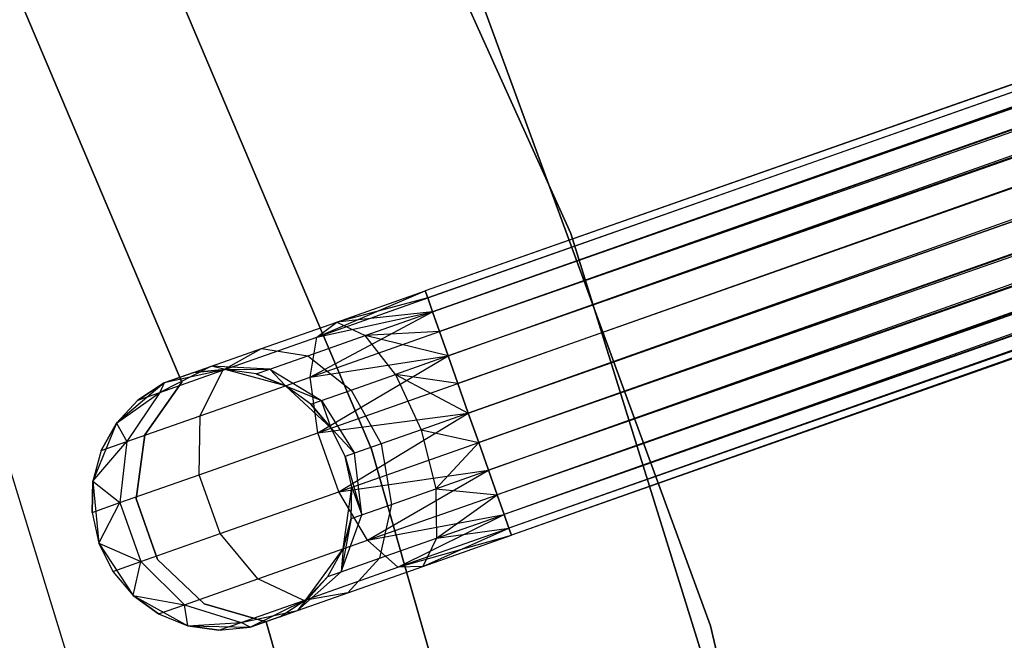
# Model space of a CAD drawing. Extents: x -189 to 189, y -189 to 189.
# Tile 266 of 338: x 37.35 to 44.89, y 12.58 to 17.34. Entities that reach past the tile are written whole.
import ezdxf

# ---------------------------------------------------------------- set-up
doc = ezdxf.new("R2010")
doc.units = 0
doc.header["$LTSCALE"] = 25.4
doc.layers.get('0').update_dxf_attribs({"linetype": 'CONTINUOUS'})

# ---------------------------------------------------------------- blocks, each defined once
blk = doc.blocks.new('NL2500012474_STL')
at = {"color": 0}
for p, q in [((349.887, 56.9407, 177.3795), (231.7648, 15.316, 177.6205)), ((349.887, 56.9407, 177.3795), (231.7648, 15.316, 177.3795)), ((349.887, 56.9407, 177.3795), (231.7648, 15.316, 177.6205)), ((349.887, 56.9407, 177.3795), (231.7648, 15.316, 177.3795)), ((231.784, 15.2616, 177.1454), (349.887, 56.9407, 177.3795)), ((231.784, 15.2616, 177.1454), (349.887, 56.9407, 177.3795)), ((231.8212, 15.1559, 176.9319), (349.887, 56.9407, 177.3795)), ((231.8212, 15.1559, 176.9319), (349.887, 56.9407, 177.3795)), ((349.9062, 56.8863, 177.8546), (231.7648, 15.316, 177.6205)), ((349.9062, 56.8863, 177.8546), (231.7648, 15.316, 177.6205)), ((349.9062, 56.8863, 177.8546), (231.784, 15.2616, 177.8546)), ((349.9062, 56.8863, 177.8546), (231.784, 15.2616, 177.8546)), ((349.9062, 56.8863, 177.8546), (231.8212, 15.1559, 178.0681)), ((349.9062, 56.8863, 177.8546), (231.8212, 15.1559, 178.0681)), ((231.8212, 15.1559, 176.9319), (349.9434, 56.7806, 176.9319)), ((231.8212, 15.1559, 176.9319), (349.9434, 56.7806, 176.9319)), ((231.8743, 15.0052, 176.7515), (349.9434, 56.7806, 176.9319)), ((231.8743, 15.0052, 176.7515), (349.9434, 56.7806, 176.9319)), ((231.9403, 14.818, 176.6146), (349.9434, 56.7806, 176.9319)), ((231.9403, 14.818, 176.6146), (349.9434, 56.7806, 176.9319)), ((349.9966, 56.6298, 178.2485), (231.8212, 15.1559, 178.0681)), ((349.9966, 56.6298, 178.2485), (231.8212, 15.1559, 178.0681)), ((349.9966, 56.6298, 178.2485), (231.8743, 15.0052, 178.2485)), ((349.9966, 56.6298, 178.2485), (231.8743, 15.0052, 178.2485)), ((350.0625, 56.4427, 176.6146), (231.9403, 14.818, 176.6146)), ((350.0625, 56.4427, 176.6146), (231.9403, 14.818, 176.6146)), ((232.0152, 14.6054, 176.5291), (350.0625, 56.4427, 176.6146)), ((232.0152, 14.6054, 176.5291), (350.0625, 56.4427, 176.6146)), ((232.0947, 14.3797, 176.5), (350.0625, 56.4427, 176.6146)), ((232.0947, 14.3797, 176.5), (350.0625, 56.4427, 176.6146)), ((350.1374, 56.2301, 178.4709), (231.8743, 15.0052, 178.2485)), ((350.1374, 56.2301, 178.4709), (231.8743, 15.0052, 178.2485)), ((350.1374, 56.2301, 178.4709), (231.9403, 14.818, 178.3855)), ((350.1374, 56.2301, 178.4709), (231.9403, 14.818, 178.3855)), ((350.1374, 56.2301, 178.4709), (232.0152, 14.6054, 178.4709)), ((350.1374, 56.2301, 178.4709), (232.0152, 14.6054, 178.4709)), ((350.2169, 56.0044, 178.5), (232.0947, 14.3797, 178.5)), ((350.2169, 56.0044, 178.5), (232.0947, 14.3797, 178.5)), ((232.0947, 14.3797, 176.5), (350.2169, 56.0044, 176.5)), ((232.0947, 14.3797, 176.5), (350.2169, 56.0044, 176.5)), ((232.1743, 14.154, 176.5291), (350.2169, 56.0044, 176.5)), ((232.1743, 14.154, 176.5291), (350.2169, 56.0044, 176.5)), ((232.2492, 13.9414, 176.6146), (350.2169, 56.0044, 176.5)), ((232.2492, 13.9414, 176.6146), (350.2169, 56.0044, 176.5)), ((350.2965, 55.7787, 178.4709), (232.1743, 14.154, 178.4709)), ((350.2965, 55.7787, 178.4709), (232.1743, 14.154, 178.4709)), ((350.3714, 55.5661, 176.6146), (232.2492, 13.9414, 176.6146)), ((350.3714, 55.5661, 176.6146), (232.2492, 13.9414, 176.6146)), ((350.3714, 55.5661, 176.6146), (232.3151, 13.7543, 176.7515)), ((350.3714, 55.5661, 176.6146), (232.3151, 13.7543, 176.7515)), ((350.3714, 55.5661, 176.6146), (232.3682, 13.6035, 176.9319)), ((350.3714, 55.5661, 176.6146), (232.3682, 13.6035, 176.9319)), ((350.4373, 55.379, 178.2485), (232.1743, 14.154, 178.4709)), ((350.4373, 55.379, 178.2485), (232.1743, 14.154, 178.4709)), ((350.4373, 55.379, 178.2485), (232.2492, 13.9414, 178.3855)), ((350.4373, 55.379, 178.2485), (232.2492, 13.9414, 178.3855)), ((350.4373, 55.379, 178.2485), (232.3151, 13.7543, 178.2485)), ((350.4373, 55.379, 178.2485), (232.3151, 13.7543, 178.2485)), ((350.4904, 55.2282, 176.9319), (232.3682, 13.6035, 176.9319)), ((350.4904, 55.2282, 176.9319), (232.3682, 13.6035, 176.9319)), ((350.4904, 55.2282, 176.9319), (232.4055, 13.4979, 177.1454)), ((350.4904, 55.2282, 176.9319), (232.4055, 13.4979, 177.1454)), ((350.4904, 55.2282, 176.9319), (232.4247, 13.4435, 177.3795)), ((350.4904, 55.2282, 176.9319), (232.4247, 13.4435, 177.3795)), ((350.5277, 55.1225, 177.8546), (232.3151, 13.7543, 178.2485)), ((350.5277, 55.1225, 177.8546), (232.3151, 13.7543, 178.2485)), ((350.5277, 55.1225, 177.8546), (232.3682, 13.6035, 178.0681)), ((350.5277, 55.1225, 177.8546), (232.3682, 13.6035, 178.0681)), ((350.5277, 55.1225, 177.8546), (232.4055, 13.4979, 177.8546)), ((350.5277, 55.1225, 177.8546), (232.4055, 13.4979, 177.8546)), ((350.5469, 55.0681, 177.3795), (232.4055, 13.4979, 177.8546)), ((350.5469, 55.0681, 177.3795), (232.4055, 13.4979, 177.8546)), ((350.5469, 55.0681, 177.3795), (232.4247, 13.4435, 177.3795)), ((350.5469, 55.0681, 177.3795), (232.4247, 13.4435, 177.6205)), ((350.5469, 55.0681, 177.3795), (232.4247, 13.4435, 177.3795)), ((350.5469, 55.0681, 177.3795), (232.4247, 13.4435, 177.6205)), ((232.8786, 15.7561, 186), (230.6756, 20.6508, 186)), ((230.6756, 20.6508, 178.5), (232.8786, 15.7561, 178.5)), ((232.8786, 15.7561, 186), (230.6756, 20.6508, 186)), ((230.6756, 20.6508, 178.5), (232.8786, 15.7561, 178.5)), ((229.3168, 18.9155, 186), (231.354, 14.1023, 186)), ((231.354, 14.1023, 178.5), (229.3168, 18.9155, 178.5)), ((231.354, 14.1023, 178.5), (229.3168, 18.9155, 178.5)), ((229.3168, 18.9155, 186), (231.354, 14.1023, 186)), ((233.9498, 12.7495, 186), (232.1014, 17.7953, 186)), ((232.1014, 17.7953, 187), (233.9498, 12.7495, 187)), ((233.9498, 12.7495, 186), (232.1014, 17.7953, 186)), ((232.1014, 17.7953, 187), (233.9498, 12.7495, 187)), ((228.6775, 17.5066, 185), (229.9, 14.6176, 185)), ((229.9, 14.6176, 183), (228.6775, 17.5066, 183)), ((229.9, 14.6176, 183), (228.6775, 17.5066, 183)), ((228.6775, 17.5066, 185), (229.9, 14.6176, 185)), ((234.4755, 10.6315, 186), (232.8786, 15.7561, 186)), ((232.8786, 15.7561, 178.5), (234.4755, 10.6315, 178.5)), ((232.8786, 15.7561, 186), (232.8786, 15.7561, 178.5)), ((234.4755, 10.6315, 186), (232.8786, 15.7561, 186)), ((232.8786, 15.7561, 178.5), (234.4755, 10.6315, 178.5)), ((232.8786, 15.7561, 186), (232.8786, 15.7561, 178.5)), ((230.9341, 14.9621, 177.3246), (231.7648, 15.316, 177.3795)), ((230.9341, 14.9621, 177.3246), (231.7648, 15.316, 177.3795)), ((231.0864, 15.077, 177.7636), (231.7648, 15.316, 177.3795)), ((231.0864, 15.077, 177.7636), (231.7648, 15.316, 177.6205)), ((231.0864, 15.077, 177.7636), (231.7648, 15.316, 177.3795)), ((231.0864, 15.077, 177.7636), (231.7648, 15.316, 177.6205)), ((231.7648, 15.316, 177.3795), (231.784, 15.2616, 177.1454)), ((231.784, 15.2616, 177.8546), (231.7648, 15.316, 177.6205)), ((231.784, 15.2616, 177.8546), (231.7648, 15.316, 177.6205)), ((231.7648, 15.316, 177.3795), (231.784, 15.2616, 177.1454)), ((230.9341, 14.9621, 177.3246), (231.784, 15.2616, 177.1454)), ((230.9341, 14.9621, 177.3246), (231.784, 15.2616, 177.1454)), ((231.784, 15.2616, 177.8546), (231.0864, 15.077, 177.7636)), ((231.784, 15.2616, 177.8546), (231.0864, 15.077, 177.7636)), ((231.784, 15.2616, 177.1454), (231.8212, 15.1559, 176.9319)), ((231.8212, 15.1559, 178.0681), (231.784, 15.2616, 177.8546)), ((231.8212, 15.1559, 178.0681), (231.784, 15.2616, 177.8546)), ((231.784, 15.2616, 177.1454), (231.8212, 15.1559, 176.9319)), ((230.8823, 14.6556, 176.9607), (231.8212, 15.1559, 176.9319)), ((230.8823, 14.6556, 176.9607), (231.8212, 15.1559, 176.9319)), ((230.9341, 14.9621, 177.3246), (231.8212, 15.1559, 176.9319)), ((230.9341, 14.9621, 177.3246), (231.8212, 15.1559, 176.9319)), ((231.8212, 15.1559, 178.0681), (231.0864, 15.077, 177.7636)), ((231.8212, 15.1559, 178.0681), (231.0864, 15.077, 177.7636)), ((231.3044, 14.9738, 178.1771), (231.8212, 15.1559, 178.0681)), ((231.3044, 14.9738, 178.1771), (231.8212, 15.1559, 178.0681)), ((231.8212, 15.1559, 176.9319), (231.8743, 15.0052, 176.7515)), ((231.8743, 15.0052, 178.2485), (231.8212, 15.1559, 178.0681)), ((231.8743, 15.0052, 178.2485), (231.8212, 15.1559, 178.0681)), ((231.8212, 15.1559, 176.9319), (231.8743, 15.0052, 176.7515)), ((230.5114, 14.8743, 178.171), (231.0864, 15.077, 177.7636)), ((230.5114, 14.8743, 178.171), (231.0864, 15.077, 177.7636)), ((230.9341, 14.9621, 177.3246), (231.0864, 15.077, 177.7636)), ((230.9341, 14.9621, 177.3246), (231.0864, 15.077, 177.7636)), ((231.0864, 15.077, 177.7636), (231.3044, 14.9738, 178.1771)), ((231.0864, 15.077, 177.7636), (231.3044, 14.9738, 178.1771)), ((230.2137, 14.7082, 177.8351), (230.9341, 14.9621, 177.3246)), ((230.2137, 14.7082, 177.8351), (230.9341, 14.9621, 177.3246)), ((230.8662, 14.8194, 178.4875), (231.3044, 14.9738, 178.1771)), ((230.8662, 14.8194, 178.4875), (231.3044, 14.9738, 178.1771)), ((230.8823, 14.6556, 176.9607), (231.8743, 15.0052, 176.7515)), ((230.8823, 14.6556, 176.9607), (231.8743, 15.0052, 176.7515)), ((230.8823, 14.6556, 176.9607), (230.9341, 14.9621, 177.3246)), ((230.8823, 14.6556, 176.9607), (230.9341, 14.9621, 177.3246)), ((231.8743, 15.0052, 178.2485), (231.3044, 14.9738, 178.1771)), ((231.8743, 15.0052, 178.2485), (231.3044, 14.9738, 178.1771)), ((231.538, 14.6763, 178.4703), (231.3044, 14.9738, 178.1771)), ((231.9403, 14.818, 178.3855), (231.3044, 14.9738, 178.1771)), ((231.538, 14.6763, 178.4703), (231.3044, 14.9738, 178.1771)), ((231.9403, 14.818, 178.3855), (231.3044, 14.9738, 178.1771)), ((231.8743, 15.0052, 176.7515), (231.9403, 14.818, 176.6146)), ((231.9403, 14.818, 178.3855), (231.8743, 15.0052, 178.2485)), ((231.9403, 14.818, 178.3855), (231.8743, 15.0052, 178.2485)), ((231.8743, 15.0052, 176.7515), (231.9403, 14.818, 176.6146)), ((230.1271, 14.7389, 178.7808), (230.5114, 14.8743, 178.171)), ((230.1271, 14.7389, 178.7808), (230.5114, 14.8743, 178.171)), ((230.2137, 14.7082, 177.8351), (230.5114, 14.8743, 178.171)), ((230.2137, 14.7082, 177.8351), (230.5114, 14.8743, 178.171)), ((230.5114, 14.8743, 178.171), (230.8662, 14.8194, 178.4875)), ((230.5114, 14.8743, 178.171), (230.8662, 14.8194, 178.4875)), ((230.5735, 14.7163, 178.952), (230.8662, 14.8194, 178.4875)), ((230.5735, 14.7163, 178.952), (230.8662, 14.8194, 178.4875)), ((230.8662, 14.8194, 178.4875), (231.197, 14.5561, 178.7119)), ((230.8662, 14.8194, 178.4875), (231.197, 14.5561, 178.7119)), ((230.8823, 14.6556, 176.9607), (231.9403, 14.818, 176.6146)), ((230.8823, 14.6556, 176.9607), (231.9403, 14.818, 176.6146)), ((230.9429, 14.2276, 176.7552), (231.9403, 14.818, 176.6146)), ((230.9429, 14.2276, 176.7552), (231.9403, 14.818, 176.6146)), ((231.9403, 14.818, 178.3855), (231.538, 14.6763, 178.4703)), ((231.9403, 14.818, 178.3855), (231.538, 14.6763, 178.4703)), ((231.9403, 14.818, 176.6146), (232.0152, 14.6054, 176.5291)), ((232.0152, 14.6054, 178.4709), (231.9403, 14.818, 178.3855)), ((232.0152, 14.6054, 178.4709), (231.9403, 14.818, 178.3855)), ((231.9403, 14.818, 176.6146), (232.0152, 14.6054, 176.5291)), ((230.1271, 14.7389, 178.7808), (229.7323, 14.5386, 178.599)), ((230.1271, 14.7389, 178.7808), (229.7323, 14.5386, 178.599)), ((229.7323, 14.5386, 178.599), (230.2137, 14.7082, 177.8351)), ((229.7323, 14.5386, 178.599), (230.2137, 14.7082, 177.8351)), ((229.7648, 14.6112, 179.5), (230.1271, 14.7389, 178.7808)), ((229.7648, 14.6112, 179.5), (230.1271, 14.7389, 178.7808)), ((230.2321, 14.7147, 185), (229.7648, 14.6112, 185)), ((230.2321, 14.7147, 185), (229.7648, 14.6112, 185)), ((229.9922, 14.6914, 179.5), (230.1271, 14.7389, 178.7808)), ((229.9922, 14.6914, 179.5), (230.1271, 14.7389, 178.7808)), ((230.2321, 14.7147, 179.5), (229.9922, 14.6914, 179.5)), ((229.9922, 14.6914, 179.5), (230.2321, 14.7147, 185)), ((229.9922, 14.6914, 179.5), (230.2321, 14.7147, 185)), ((230.2321, 14.7147, 179.5), (229.9922, 14.6914, 179.5)), ((230.0413, 14.3592, 177.5565), (230.2137, 14.7082, 177.8351)), ((230.0413, 14.3592, 177.5565), (230.2137, 14.7082, 177.8351)), ((230.2321, 14.7147, 179.5), (230.1271, 14.7389, 178.7808)), ((230.2321, 14.7147, 179.5), (230.1271, 14.7389, 178.7808)), ((230.5735, 14.7163, 178.952), (230.1271, 14.7389, 178.7808)), ((230.5735, 14.7163, 178.952), (230.1271, 14.7389, 178.7808)), ((230.2321, 14.7147, 179.5), (230.5735, 14.7163, 178.952)), ((230.2321, 14.7147, 179.5), (230.5735, 14.7163, 178.952)), ((230.694, 14.5892, 185), (230.2321, 14.7147, 185)), ((230.4707, 14.68, 179.5), (230.2321, 14.7147, 185)), ((230.694, 14.5892, 185), (230.2321, 14.7147, 185)), ((230.4707, 14.68, 179.5), (230.2321, 14.7147, 179.5)), ((230.2321, 14.7147, 179.5), (230.2321, 14.7147, 185)), ((230.4707, 14.68, 179.5), (230.2321, 14.7147, 185)), ((230.2321, 14.7147, 179.5), (230.2321, 14.7147, 185)), ((230.4707, 14.68, 179.5), (230.2321, 14.7147, 179.5)), ((230.4707, 14.68, 179.5), (230.5735, 14.7163, 178.952)), ((230.4707, 14.68, 179.5), (230.5735, 14.7163, 178.952)), ((230.5735, 14.7163, 178.952), (230.9691, 14.4758, 179.0735)), ((230.694, 14.5892, 179.5), (230.5735, 14.7163, 178.952)), ((230.694, 14.5892, 179.5), (230.5735, 14.7163, 178.952)), ((230.5735, 14.7163, 178.952), (230.9691, 14.4758, 179.0735)), ((229.9922, 14.6914, 179.5), (229.7648, 14.6112, 185)), ((229.9922, 14.6914, 179.5), (229.7648, 14.6112, 185)), ((230.0413, 14.3592, 177.5565), (230.8823, 14.6556, 176.9607)), ((230.0413, 14.3592, 177.5565), (230.8823, 14.6556, 176.9607)), ((230.694, 14.5892, 179.5), (230.4707, 14.68, 179.5)), ((230.4707, 14.68, 179.5), (230.694, 14.5892, 185)), ((230.4707, 14.68, 179.5), (230.694, 14.5892, 185)), ((230.694, 14.5892, 179.5), (230.4707, 14.68, 179.5)), ((230.9429, 14.2276, 176.7552), (230.8823, 14.6556, 176.9607)), ((230.9429, 14.2276, 176.7552), (230.8823, 14.6556, 176.9607)), ((231.197, 14.5561, 178.7119), (231.538, 14.6763, 178.4703)), ((231.197, 14.5561, 178.7119), (231.538, 14.6763, 178.4703)), ((232.0152, 14.6054, 178.4709), (231.538, 14.6763, 178.4703)), ((231.538, 14.6763, 178.4703), (232.0947, 14.3797, 178.5)), ((232.0152, 14.6054, 178.4709), (231.538, 14.6763, 178.4703)), ((231.538, 14.6763, 178.4703), (232.0947, 14.3797, 178.5)), ((231.538, 14.6763, 178.4703), (231.7338, 14.2525, 178.5761)), ((231.538, 14.6763, 178.4703), (231.7338, 14.2525, 178.5761)), ((229.7648, 14.6112, 185), (229.3991, 14.3024, 185)), ((229.7648, 14.6112, 185), (229.3991, 14.3024, 185)), ((229.7648, 14.6112, 179.5), (229.5632, 14.479, 179.5)), ((229.5632, 14.479, 179.5), (229.7648, 14.6112, 185)), ((229.5632, 14.479, 179.5), (229.7648, 14.6112, 185)), ((229.7648, 14.6112, 179.5), (229.5632, 14.479, 179.5)), ((229.9, 14.6176, 185), (229.6165, 14.213, 185)), ((229.6165, 14.213, 183), (229.9, 14.6176, 183)), ((229.6165, 14.213, 183), (229.9, 14.6176, 183)), ((229.9, 14.6176, 185), (229.6165, 14.213, 185)), ((229.7648, 14.6112, 179.5), (229.7323, 14.5386, 178.599)), ((229.7648, 14.6112, 179.5), (229.7323, 14.5386, 178.599)), ((229.7648, 14.6112, 179.5), (229.7648, 14.6112, 185)), ((229.7648, 14.6112, 179.5), (229.7648, 14.6112, 185)), ((229.9, 14.6176, 185), (229.9, 14.6176, 183)), ((229.9, 14.6176, 185), (229.9, 14.6176, 183)), ((231.0446, 14.2634, 185), (230.694, 14.5892, 185)), ((230.8891, 14.4476, 179.5), (230.694, 14.5892, 185)), ((231.0446, 14.2634, 185), (230.694, 14.5892, 185)), ((230.8891, 14.4476, 179.5), (230.694, 14.5892, 179.5)), ((230.694, 14.5892, 179.5), (230.694, 14.5892, 185)), ((230.8891, 14.4476, 179.5), (230.694, 14.5892, 185)), ((230.694, 14.5892, 179.5), (230.694, 14.5892, 185)), ((230.694, 14.5892, 179.5), (230.9691, 14.4758, 179.0735)), ((230.694, 14.5892, 179.5), (230.9691, 14.4758, 179.0735)), ((230.8891, 14.4476, 179.5), (230.694, 14.5892, 179.5)), ((230.9429, 14.2276, 176.7552), (232.0152, 14.6054, 176.5291)), ((230.9429, 14.2276, 176.7552), (232.0152, 14.6054, 176.5291)), ((230.9691, 14.4758, 179.0735), (231.197, 14.5561, 178.7119)), ((230.9691, 14.4758, 179.0735), (231.197, 14.5561, 178.7119)), ((231.197, 14.5561, 178.7119), (231.4278, 14.1447, 178.7929)), ((231.197, 14.5561, 178.7119), (231.4278, 14.1447, 178.7929)), ((232.0152, 14.6054, 176.5291), (232.0947, 14.3797, 176.5)), ((232.0947, 14.3797, 178.5), (232.0152, 14.6054, 178.4709)), ((232.0947, 14.3797, 178.5), (232.0152, 14.6054, 178.4709)), ((232.0152, 14.6054, 176.5291), (232.0947, 14.3797, 176.5)), ((229.3991, 14.3024, 179.5), (229.7323, 14.5386, 178.599)), ((229.3991, 14.3024, 179.5), (229.7323, 14.5386, 178.599)), ((229.7323, 14.5386, 178.599), (229.4794, 14.1612, 178.4482)), ((229.7323, 14.5386, 178.599), (229.4794, 14.1612, 178.4482)), ((229.5632, 14.479, 179.5), (229.7323, 14.5386, 178.599)), ((229.5632, 14.479, 179.5), (229.7323, 14.5386, 178.599)), ((229.5632, 14.479, 179.5), (229.3991, 14.3024, 185)), ((229.5632, 14.479, 179.5), (229.3991, 14.3024, 179.5)), ((229.5632, 14.479, 179.5), (229.3991, 14.3024, 185)), ((229.5632, 14.479, 179.5), (229.3991, 14.3024, 179.5)), ((230.8891, 14.4476, 179.5), (230.9691, 14.4758, 179.0735)), ((230.8891, 14.4476, 179.5), (230.9691, 14.4758, 179.0735)), ((231.0446, 14.2634, 179.5), (230.8891, 14.4476, 179.5)), ((230.8891, 14.4476, 179.5), (231.0446, 14.2634, 185)), ((230.8891, 14.4476, 179.5), (231.0446, 14.2634, 185)), ((231.0446, 14.2634, 179.5), (230.8891, 14.4476, 179.5)), ((231.0446, 14.2634, 179.5), (230.9691, 14.4758, 179.0735)), ((230.9691, 14.4758, 179.0735), (231.2234, 14.0727, 179.1173)), ((230.9691, 14.4758, 179.0735), (231.2234, 14.0727, 179.1173)), ((231.0446, 14.2634, 179.5), (230.9691, 14.4758, 179.0735)), ((229.4794, 14.1612, 178.4482), (230.0413, 14.3592, 177.5565)), ((229.4794, 14.1612, 178.4482), (230.0413, 14.3592, 177.5565)), ((230.0338, 13.9072, 177.3992), (230.0413, 14.3592, 177.5565)), ((230.0338, 13.9072, 177.3992), (230.0413, 14.3592, 177.5565)), ((230.9429, 14.2276, 176.7552), (232.0947, 14.3797, 176.5)), ((230.9429, 14.2276, 176.7552), (232.0947, 14.3797, 176.5)), ((231.102, 13.7762, 176.7552), (232.0947, 14.3797, 176.5)), ((231.102, 13.7762, 176.7552), (232.0947, 14.3797, 176.5)), ((232.0947, 14.3797, 178.5), (231.7338, 14.2525, 178.5761)), ((232.0947, 14.3797, 178.5), (231.7338, 14.2525, 178.5761)), ((232.1743, 14.154, 178.4709), (232.0947, 14.3797, 178.5)), ((232.0947, 14.3797, 176.5), (232.1743, 14.154, 176.5291)), ((232.1743, 14.154, 178.4709), (232.0947, 14.3797, 178.5)), ((232.0947, 14.3797, 176.5), (232.1743, 14.154, 176.5291)), ((229.3991, 14.3024, 185), (229.2188, 13.859, 185)), ((229.3991, 14.3024, 185), (229.2188, 13.859, 185)), ((229.3991, 14.3024, 179.5), (229.2821, 14.0917, 179.5)), ((229.2821, 14.0917, 179.5), (229.3991, 14.3024, 185)), ((229.2821, 14.0917, 179.5), (229.3991, 14.3024, 185)), ((229.3991, 14.3024, 179.5), (229.2821, 14.0917, 179.5)), ((229.3991, 14.3024, 179.5), (229.3991, 14.3024, 185)), ((229.3991, 14.3024, 179.5), (229.3991, 14.3024, 185)), ((229.3991, 14.3024, 179.5), (229.4794, 14.1612, 178.4482)), ((229.3991, 14.3024, 179.5), (229.4794, 14.1612, 178.4482)), ((231.1516, 14.0474, 185), (231.0446, 14.2634, 185)), ((231.1516, 14.0474, 179.5), (231.0446, 14.2634, 179.5)), ((231.0446, 14.2634, 179.5), (231.0446, 14.2634, 185)), ((231.1516, 14.0474, 185), (231.0446, 14.2634, 185)), ((231.0446, 14.2634, 179.5), (231.0446, 14.2634, 185)), ((231.0446, 14.2634, 179.5), (231.2234, 14.0727, 179.1173)), ((231.0446, 14.2634, 179.5), (231.2234, 14.0727, 179.1173)), ((231.1516, 14.0474, 179.5), (231.0446, 14.2634, 179.5)), ((229.6165, 14.213, 185), (229.5494, 13.7236, 185)), ((229.5494, 13.7236, 183), (229.6165, 14.213, 183)), ((229.5494, 13.7236, 183), (229.6165, 14.213, 183)), ((229.6165, 14.213, 185), (229.5494, 13.7236, 185)), ((229.6165, 14.213, 185), (229.6165, 14.213, 183)), ((229.6165, 14.213, 185), (229.6165, 14.213, 183)), ((230.0338, 13.9072, 177.3992), (230.9429, 14.2276, 176.7552)), ((230.0338, 13.9072, 177.3992), (230.9429, 14.2276, 176.7552)), ((231.102, 13.7762, 176.7552), (230.9429, 14.2276, 176.7552)), ((231.102, 13.7762, 176.7552), (230.9429, 14.2276, 176.7552)), ((231.7338, 14.2525, 178.5761), (231.4278, 14.1447, 178.7929)), ((231.7338, 14.2525, 178.5761), (231.4278, 14.1447, 178.7929)), ((231.7338, 14.2525, 178.5761), (232.1743, 14.154, 178.4709)), ((231.7338, 14.2525, 178.5761), (232.1743, 14.154, 178.4709)), ((231.7338, 14.2525, 178.5761), (231.8469, 13.7997, 178.4703)), ((231.7338, 14.2525, 178.5761), (231.8469, 13.7997, 178.4703)), ((229.2188, 13.859, 179.5), (229.4794, 14.1612, 178.4482)), ((229.2188, 13.859, 179.5), (229.4794, 14.1612, 178.4482)), ((229.2821, 14.0917, 179.5), (229.4794, 14.1612, 178.4482)), ((229.2821, 14.0917, 179.5), (229.4794, 14.1612, 178.4482)), ((229.4794, 14.1612, 178.4482), (229.4264, 13.6932, 178.3631)), ((229.4794, 14.1612, 178.4482), (229.4264, 13.6932, 178.3631)), ((231.102, 13.7762, 176.7552), (232.1743, 14.154, 176.5291)), ((231.102, 13.7762, 176.7552), (232.1743, 14.154, 176.5291)), ((231.4278, 14.1447, 178.7929), (231.2234, 14.0727, 179.1173)), ((231.4278, 14.1447, 178.7929), (231.2234, 14.0727, 179.1173)), ((231.4278, 14.1447, 178.7929), (231.5059, 13.6795, 178.7119)), ((231.4278, 14.1447, 178.7929), (231.5059, 13.6795, 178.7119)), ((231.8469, 13.7997, 178.4703), (232.1743, 14.154, 178.4709)), ((231.8469, 13.7997, 178.4703), (232.1743, 14.154, 178.4709)), ((232.2492, 13.9414, 178.3855), (232.1743, 14.154, 178.4709)), ((232.1743, 14.154, 176.5291), (232.2492, 13.9414, 176.6146)), ((232.2492, 13.9414, 178.3855), (232.1743, 14.154, 178.4709)), ((232.1743, 14.154, 176.5291), (232.2492, 13.9414, 176.6146)), ((230.0232, 9.2625, 149), (228.5563, 14.0406, 149)), ((230.0232, 9.2625, 149), (228.5563, 14.0406, 149)), ((229.2821, 14.0917, 179.5), (229.2188, 13.859, 185)), ((229.2821, 14.0917, 179.5), (229.2188, 13.859, 179.5)), ((229.2821, 14.0917, 179.5), (229.2188, 13.859, 185)), ((229.2821, 14.0917, 179.5), (229.2188, 13.859, 179.5)), ((231.2234, 14.0727, 179.1173), (231.1516, 14.0474, 179.5)), ((231.2234, 14.0727, 179.1173), (231.1516, 14.0474, 179.5)), ((231.2037, 13.812, 185), (231.1516, 14.0474, 185)), ((231.2037, 13.812, 179.5), (231.1516, 14.0474, 179.5)), ((231.1516, 14.0474, 179.5), (231.1516, 14.0474, 185)), ((231.2037, 13.812, 185), (231.1516, 14.0474, 185)), ((231.1516, 14.0474, 179.5), (231.1516, 14.0474, 185)), ((231.1516, 14.0474, 179.5), (231.278, 13.5992, 179.0735)), ((231.2037, 13.812, 179.5), (231.1516, 14.0474, 179.5)), ((231.1516, 14.0474, 179.5), (231.278, 13.5992, 179.0735)), ((231.278, 13.5992, 179.0735), (231.2234, 14.0727, 179.1173)), ((231.278, 13.5992, 179.0735), (231.2234, 14.0727, 179.1173)), ((231.354, 14.1023, 186), (232.7843, 9.0753, 186)), ((232.7843, 9.0753, 178.5), (231.354, 14.1023, 178.5)), ((231.354, 14.1023, 178.5), (231.354, 14.1023, 186)), ((231.354, 14.1023, 178.5), (231.354, 14.1023, 186)), ((232.7843, 9.0753, 178.5), (231.354, 14.1023, 178.5)), ((231.354, 14.1023, 186), (232.7843, 9.0753, 186)), ((229.4264, 13.6932, 178.3631), (230.0338, 13.9072, 177.3992)), ((229.4264, 13.6932, 178.3631), (230.0338, 13.9072, 177.3992)), ((230.1929, 13.4558, 177.3992), (230.0338, 13.9072, 177.3992)), ((230.1929, 13.4558, 177.3992), (230.0338, 13.9072, 177.3992)), ((231.102, 13.7762, 176.7552), (232.2492, 13.9414, 176.6146)), ((231.102, 13.7762, 176.7552), (232.2492, 13.9414, 176.6146)), ((231.3231, 13.4047, 176.9607), (232.2492, 13.9414, 176.6146)), ((231.3231, 13.4047, 176.9607), (232.2492, 13.9414, 176.6146)), ((231.8469, 13.7997, 178.4703), (232.2492, 13.9414, 178.3855)), ((231.8469, 13.7997, 178.4703), (232.2492, 13.9414, 178.3855)), ((232.3151, 13.7543, 178.2485), (232.2492, 13.9414, 178.3855)), ((232.2492, 13.9414, 176.6146), (232.3151, 13.7543, 176.7515)), ((232.2492, 13.9414, 176.6146), (232.3151, 13.7543, 176.7515)), ((232.3151, 13.7543, 178.2485), (232.2492, 13.9414, 178.3855)), ((229.2188, 13.859, 179.5), (229.2131, 13.618, 179.5)), ((229.2131, 13.618, 179.5), (229.2188, 13.859, 185)), ((229.2131, 13.618, 179.5), (229.2188, 13.859, 185)), ((229.2188, 13.859, 179.5), (229.2131, 13.618, 179.5)), ((229.2188, 13.859, 185), (229.2653, 13.3827, 185)), ((229.2188, 13.859, 179.5), (229.2188, 13.859, 185)), ((229.2188, 13.859, 179.5), (229.2188, 13.859, 185)), ((229.2188, 13.859, 185), (229.2653, 13.3827, 185)), ((229.2188, 13.859, 179.5), (229.4264, 13.6932, 178.3631)), ((229.2188, 13.859, 179.5), (229.4264, 13.6932, 178.3631)), ((231.1348, 13.3384, 185), (231.2037, 13.812, 185)), ((231.1348, 13.3384, 185), (231.2037, 13.812, 185)), ((231.198, 13.571, 179.5), (231.2037, 13.812, 185)), ((231.198, 13.571, 179.5), (231.2037, 13.812, 185)), ((231.198, 13.571, 179.5), (231.2037, 13.812, 179.5)), ((231.198, 13.571, 179.5), (231.2037, 13.812, 179.5)), ((231.2037, 13.812, 179.5), (231.2037, 13.812, 185)), ((231.2037, 13.812, 179.5), (231.2037, 13.812, 185)), ((231.2037, 13.812, 179.5), (231.278, 13.5992, 179.0735)), ((231.2037, 13.812, 179.5), (231.278, 13.5992, 179.0735)), ((230.1929, 13.4558, 177.3992), (231.102, 13.7762, 176.7552)), ((230.1929, 13.4558, 177.3992), (231.102, 13.7762, 176.7552)), ((231.3231, 13.4047, 176.9607), (231.102, 13.7762, 176.7552)), ((231.3231, 13.4047, 176.9607), (231.102, 13.7762, 176.7552)), ((231.3231, 13.4047, 176.9607), (232.3151, 13.7543, 176.7515)), ((231.3231, 13.4047, 176.9607), (232.3151, 13.7543, 176.7515)), ((231.5059, 13.6795, 178.7119), (231.8469, 13.7997, 178.4703)), ((231.5059, 13.6795, 178.7119), (231.8469, 13.7997, 178.4703)), ((231.8469, 13.7997, 178.4703), (232.3151, 13.7543, 178.2485)), ((231.8469, 13.7997, 178.4703), (232.3151, 13.7543, 178.2485)), ((231.8469, 13.7997, 178.4703), (231.8514, 13.4214, 178.1771)), ((231.8469, 13.7997, 178.4703), (231.8514, 13.4214, 178.1771)), ((231.8514, 13.4214, 178.1771), (232.3151, 13.7543, 178.2485)), ((231.8514, 13.4214, 178.1771), (232.3151, 13.7543, 178.2485)), ((232.3682, 13.6035, 178.0681), (232.3151, 13.7543, 178.2485)), ((232.3151, 13.7543, 176.7515), (232.3682, 13.6035, 176.9319)), ((232.3151, 13.7543, 176.7515), (232.3682, 13.6035, 176.9319)), ((232.3682, 13.6035, 178.0681), (232.3151, 13.7543, 178.2485)), ((229.2131, 13.618, 179.5), (229.4264, 13.6932, 178.3631)), ((229.2131, 13.618, 179.5), (229.4264, 13.6932, 178.3631)), ((229.2653, 13.3827, 179.5), (229.4264, 13.6932, 178.3631)), ((229.2653, 13.3827, 179.5), (229.4264, 13.6932, 178.3631)), ((229.4264, 13.6932, 178.3631), (229.5855, 13.2418, 178.3631)), ((229.4264, 13.6932, 178.3631), (229.5855, 13.2418, 178.3631)), ((229.5494, 13.7236, 185), (229.5494, 13.7236, 183)), ((229.5494, 13.7236, 185), (229.5494, 13.7236, 183)), ((229.5494, 13.7236, 185), (229.7135, 13.2577, 185)), ((229.7135, 13.2577, 183), (229.5494, 13.7236, 183)), ((229.7135, 13.2577, 183), (229.5494, 13.7236, 183)), ((229.5494, 13.7236, 185), (229.7135, 13.2577, 185)), ((231.278, 13.5992, 179.0735), (231.5059, 13.6795, 178.7119)), ((231.278, 13.5992, 179.0735), (231.5059, 13.6795, 178.7119)), ((231.5059, 13.6795, 178.7119), (231.4133, 13.267, 178.4875)), ((231.5059, 13.6795, 178.7119), (231.4133, 13.267, 178.4875)), ((229.2131, 13.618, 179.5), (229.2653, 13.3827, 185)), ((229.2131, 13.618, 179.5), (229.2653, 13.3827, 185)), ((229.2131, 13.618, 179.5), (229.2653, 13.3827, 179.5)), ((229.2131, 13.618, 179.5), (229.2653, 13.3827, 179.5)), ((231.1205, 13.1638, 178.952), (231.278, 13.5992, 179.0735)), ((231.1205, 13.1638, 178.952), (231.278, 13.5992, 179.0735)), ((231.198, 13.571, 179.5), (231.278, 13.5992, 179.0735)), ((231.198, 13.571, 179.5), (231.278, 13.5992, 179.0735)), ((231.3231, 13.4047, 176.9607), (232.3682, 13.6035, 176.9319)), ((231.3231, 13.4047, 176.9607), (232.3682, 13.6035, 176.9319)), ((231.5556, 13.1984, 177.3246), (232.3682, 13.6035, 176.9319)), ((231.5556, 13.1984, 177.3246), (232.3682, 13.6035, 176.9319)), ((231.8514, 13.4214, 178.1771), (232.3682, 13.6035, 178.0681)), ((231.8514, 13.4214, 178.1771), (232.3682, 13.6035, 178.0681)), ((232.4055, 13.4979, 177.8546), (232.3682, 13.6035, 178.0681)), ((232.3682, 13.6035, 176.9319), (232.4055, 13.4979, 177.1454)), ((232.3682, 13.6035, 176.9319), (232.4055, 13.4979, 177.1454)), ((232.4055, 13.4979, 177.8546), (232.3682, 13.6035, 178.0681)), ((231.198, 13.571, 179.5), (231.1205, 13.1638, 178.952)), ((231.198, 13.571, 179.5), (231.1205, 13.1638, 178.952)), ((231.1348, 13.3384, 179.5), (231.198, 13.571, 179.5)), ((231.198, 13.571, 179.5), (231.1348, 13.3384, 185)), ((231.198, 13.571, 179.5), (231.1348, 13.3384, 185)), ((231.1348, 13.3384, 179.5), (231.198, 13.571, 179.5)), ((229.5855, 13.2418, 178.3631), (230.1929, 13.4558, 177.3992)), ((229.5855, 13.2418, 178.3631), (230.1929, 13.4558, 177.3992)), ((230.4821, 13.1084, 177.5565), (230.1929, 13.4558, 177.3992)), ((230.4821, 13.1084, 177.5565), (230.1929, 13.4558, 177.3992)), ((231.5556, 13.1984, 177.3246), (232.4055, 13.4979, 177.1454)), ((231.5556, 13.1984, 177.3246), (232.4055, 13.4979, 177.1454)), ((231.5556, 13.1984, 177.3246), (232.4247, 13.4435, 177.3795)), ((231.5556, 13.1984, 177.3246), (232.4247, 13.4435, 177.3795)), ((231.7463, 13.2044, 177.7636), (232.4055, 13.4979, 177.8546)), ((231.7463, 13.2044, 177.7636), (232.4055, 13.4979, 177.8546)), ((231.7463, 13.2044, 177.7636), (232.4247, 13.4435, 177.6205)), ((231.7463, 13.2044, 177.7636), (232.4247, 13.4435, 177.3795)), ((231.7463, 13.2044, 177.7636), (232.4247, 13.4435, 177.6205)), ((231.7463, 13.2044, 177.7636), (232.4247, 13.4435, 177.3795)), ((231.8514, 13.4214, 178.1771), (232.4055, 13.4979, 177.8546)), ((231.8514, 13.4214, 178.1771), (232.4055, 13.4979, 177.8546)), ((232.4247, 13.4435, 177.6205), (232.4055, 13.4979, 177.8546)), ((232.4055, 13.4979, 177.1454), (232.4247, 13.4435, 177.3795)), ((232.4055, 13.4979, 177.1454), (232.4247, 13.4435, 177.3795)), ((232.4247, 13.4435, 177.6205), (232.4055, 13.4979, 177.8546)), ((229.2653, 13.3827, 185), (229.5277, 12.9824, 185)), ((229.2653, 13.3827, 185), (229.5277, 12.9824, 185)), ((229.2653, 13.3827, 185), (229.3722, 13.1666, 179.5)), ((229.2653, 13.3827, 179.5), (229.2653, 13.3827, 185)), ((229.2653, 13.3827, 179.5), (229.2653, 13.3827, 185)), ((229.2653, 13.3827, 179.5), (229.3722, 13.1666, 179.5)), ((229.2653, 13.3827, 185), (229.3722, 13.1666, 179.5)), ((229.2653, 13.3827, 179.5), (229.3722, 13.1666, 179.5)), ((229.2653, 13.3827, 179.5), (229.5855, 13.2418, 178.3631)), ((229.2653, 13.3827, 179.5), (229.5855, 13.2418, 178.3631)), ((230.4821, 13.1084, 177.5565), (231.3231, 13.4047, 176.9607)), ((230.4821, 13.1084, 177.5565), (231.3231, 13.4047, 176.9607)), ((231.5556, 13.1984, 177.3246), (231.3231, 13.4047, 176.9607)), ((231.5556, 13.1984, 177.3246), (231.3231, 13.4047, 176.9607)), ((231.4133, 13.267, 178.4875), (231.8514, 13.4214, 178.1771)), ((231.4133, 13.267, 178.4875), (231.8514, 13.4214, 178.1771)), ((231.8514, 13.4214, 178.1771), (231.7463, 13.2044, 177.7636)), ((231.8514, 13.4214, 178.1771), (231.7463, 13.2044, 177.7636)), ((230.8536, 12.951, 185), (231.1348, 13.3384, 185)), ((230.8536, 12.951, 185), (231.1348, 13.3384, 185)), ((231.0177, 13.1276, 179.5), (231.1348, 13.3384, 185)), ((231.0177, 13.1276, 179.5), (231.1348, 13.3384, 179.5)), ((231.0177, 13.1276, 179.5), (231.1348, 13.3384, 185)), ((231.0177, 13.1276, 179.5), (231.1348, 13.3384, 179.5)), ((231.1348, 13.3384, 179.5), (231.1205, 13.1638, 178.952)), ((231.1348, 13.3384, 179.5), (231.1205, 13.1638, 178.952)), ((231.1348, 13.3384, 179.5), (231.1348, 13.3384, 185)), ((231.1348, 13.3384, 179.5), (231.1348, 13.3384, 185)), ((229.3722, 13.1666, 179.5), (229.5855, 13.2418, 178.3631)), ((229.3722, 13.1666, 179.5), (229.5855, 13.2418, 178.3631)), ((229.5277, 12.9824, 179.5), (229.5855, 13.2418, 178.3631)), ((229.5277, 12.9824, 179.5), (229.5855, 13.2418, 178.3631)), ((229.5855, 13.2418, 178.3631), (229.9202, 12.9104, 178.4482)), ((229.5855, 13.2418, 178.3631), (229.9202, 12.9104, 178.4482)), ((229.7135, 13.2577, 185), (229.7135, 13.2577, 183)), ((229.7135, 13.2577, 185), (229.7135, 13.2577, 183)), ((229.7135, 13.2577, 185), (230.0726, 12.9184, 185)), ((230.0726, 12.9184, 183), (229.7135, 13.2577, 183)), ((230.0726, 12.9184, 183), (229.7135, 13.2577, 183)), ((229.7135, 13.2577, 185), (230.0726, 12.9184, 185)), ((230.8352, 12.9445, 177.8351), (231.5556, 13.1984, 177.3246)), ((230.8352, 12.9445, 177.8351), (231.5556, 13.1984, 177.3246)), ((231.1205, 13.1638, 178.952), (231.4133, 13.267, 178.4875)), ((231.1205, 13.1638, 178.952), (231.4133, 13.267, 178.4875)), ((231.4133, 13.267, 178.4875), (231.1712, 13.0018, 178.171)), ((231.4133, 13.267, 178.4875), (231.1712, 13.0018, 178.171)), ((231.1712, 13.0018, 178.171), (231.7463, 13.2044, 177.7636)), ((231.1712, 13.0018, 178.171), (231.7463, 13.2044, 177.7636)), ((231.7463, 13.2044, 177.7636), (231.5556, 13.1984, 177.3246)), ((231.7463, 13.2044, 177.7636), (231.5556, 13.1984, 177.3246)), ((229.3722, 13.1666, 179.5), (229.5277, 12.9824, 185)), ((229.3722, 13.1666, 179.5), (229.5277, 12.9824, 179.5)), ((229.3722, 13.1666, 179.5), (229.5277, 12.9824, 185)), ((229.3722, 13.1666, 179.5), (229.5277, 12.9824, 179.5)), ((230.787, 12.8664, 178.7808), (231.1205, 13.1638, 178.952)), ((230.787, 12.8664, 178.7808), (231.1205, 13.1638, 178.952)), ((231.0177, 13.1276, 179.5), (230.787, 12.8664, 178.7808)), ((231.0177, 13.1276, 179.5), (230.787, 12.8664, 178.7808)), ((230.8536, 12.951, 179.5), (231.0177, 13.1276, 179.5)), ((231.0177, 13.1276, 179.5), (230.8536, 12.951, 185)), ((231.0177, 13.1276, 179.5), (230.8536, 12.951, 185)), ((230.8536, 12.951, 179.5), (231.0177, 13.1276, 179.5)), ((231.0177, 13.1276, 179.5), (231.1205, 13.1638, 178.952)), ((231.0177, 13.1276, 179.5), (231.1205, 13.1638, 178.952)), ((229.9202, 12.9104, 178.4482), (230.4821, 13.1084, 177.5565)), ((229.9202, 12.9104, 178.4482), (230.4821, 13.1084, 177.5565)), ((230.8352, 12.9445, 177.8351), (230.4821, 13.1084, 177.5565)), ((230.8352, 12.9445, 177.8351), (230.4821, 13.1084, 177.5565)), ((229.5277, 12.9824, 185), (229.9462, 12.75, 185)), ((229.5277, 12.9824, 179.5), (229.5277, 12.9824, 185)), ((229.5277, 12.9824, 179.5), (229.5277, 12.9824, 185)), ((229.5277, 12.9824, 179.5), (229.7228, 12.8408, 179.5)), ((229.7228, 12.8408, 179.5), (229.5277, 12.9824, 185)), ((229.7228, 12.8408, 179.5), (229.5277, 12.9824, 185)), ((229.5277, 12.9824, 185), (229.9462, 12.75, 185)), ((229.5277, 12.9824, 179.5), (229.7228, 12.8408, 179.5)), ((229.5277, 12.9824, 179.5), (229.9202, 12.9104, 178.4482)), ((229.5277, 12.9824, 179.5), (229.9202, 12.9104, 178.4482)), ((230.787, 12.8664, 178.7808), (231.1712, 13.0018, 178.171)), ((230.787, 12.8664, 178.7808), (231.1712, 13.0018, 178.171)), ((231.1712, 13.0018, 178.171), (230.8352, 12.9445, 177.8351)), ((231.1712, 13.0018, 178.171), (230.8352, 12.9445, 177.8351)), ((229.7228, 12.8408, 179.5), (229.9202, 12.9104, 178.4482)), ((229.7228, 12.8408, 179.5), (229.9202, 12.9104, 178.4482)), ((229.9462, 12.75, 179.5), (229.9202, 12.9104, 178.4482)), ((229.9202, 12.9104, 178.4482), (230.3538, 12.7749, 178.599)), ((229.9462, 12.75, 179.5), (229.9202, 12.9104, 178.4482)), ((229.9202, 12.9104, 178.4482), (230.3538, 12.7749, 178.599)), ((230.0726, 12.9184, 185), (230.0726, 12.9184, 183)), ((230.0726, 12.9184, 185), (230.0726, 12.9184, 183)), ((230.0726, 12.9184, 185), (230.547, 12.7808, 185)), ((230.547, 12.7808, 183), (230.0726, 12.9184, 183)), ((230.547, 12.7808, 183), (230.0726, 12.9184, 183)), ((230.0726, 12.9184, 185), (230.547, 12.7808, 185)), ((230.3538, 12.7749, 178.599), (230.8352, 12.9445, 177.8351)), ((230.3538, 12.7749, 178.599), (230.8352, 12.9445, 177.8351)), ((230.4247, 12.7387, 185), (230.8536, 12.951, 185)), ((230.4247, 12.7387, 185), (230.8536, 12.951, 185)), ((230.652, 12.8188, 179.5), (230.8536, 12.951, 185)), ((230.652, 12.8188, 179.5), (230.8536, 12.951, 179.5)), ((230.652, 12.8188, 179.5), (230.8536, 12.951, 185)), ((230.652, 12.8188, 179.5), (230.8536, 12.951, 179.5)), ((230.8536, 12.951, 179.5), (230.787, 12.8664, 178.7808)), ((230.8536, 12.951, 179.5), (230.787, 12.8664, 178.7808)), ((230.8536, 12.951, 179.5), (230.8536, 12.951, 185)), ((230.8536, 12.951, 179.5), (230.8536, 12.951, 185)), ((229.7228, 12.8408, 179.5), (229.9462, 12.75, 185)), ((229.7228, 12.8408, 179.5), (229.9462, 12.75, 179.5)), ((229.7228, 12.8408, 179.5), (229.9462, 12.75, 185)), ((229.7228, 12.8408, 179.5), (229.9462, 12.75, 179.5)), ((230.3538, 12.7749, 178.599), (230.787, 12.8664, 178.7808)), ((230.3538, 12.7749, 178.599), (230.787, 12.8664, 178.7808)), ((230.4247, 12.7387, 179.5), (230.787, 12.8664, 178.7808)), ((230.4247, 12.7387, 179.5), (230.787, 12.8664, 178.7808)), ((230.652, 12.8188, 179.5), (230.787, 12.8664, 178.7808)), ((230.652, 12.8188, 179.5), (230.787, 12.8664, 178.7808)), ((229.9462, 12.75, 179.5), (230.3538, 12.7749, 178.599)), ((229.9462, 12.75, 179.5), (230.3538, 12.7749, 178.599)), ((229.9462, 12.75, 185), (230.4247, 12.7387, 185)), ((229.9462, 12.75, 179.5), (229.9462, 12.75, 185)), ((229.9462, 12.75, 179.5), (229.9462, 12.75, 185)), ((229.9462, 12.75, 179.5), (230.1847, 12.7153, 179.5)), ((230.1847, 12.7153, 179.5), (229.9462, 12.75, 185)), ((230.1847, 12.7153, 179.5), (229.9462, 12.75, 185)), ((229.9462, 12.75, 185), (230.4247, 12.7387, 185)), ((229.9462, 12.75, 179.5), (230.1847, 12.7153, 179.5)), ((230.1847, 12.7153, 179.5), (230.3538, 12.7749, 178.599)), ((230.1847, 12.7153, 179.5), (230.3538, 12.7749, 178.599)), ((230.4247, 12.7387, 179.5), (230.3538, 12.7749, 178.599)), ((230.4247, 12.7387, 179.5), (230.3538, 12.7749, 178.599)), ((230.652, 12.8188, 179.5), (230.4247, 12.7387, 185)), ((230.652, 12.8188, 179.5), (230.4247, 12.7387, 185)), ((230.547, 12.7808, 185), (230.547, 12.7808, 183)), ((230.547, 12.7808, 185), (231.4049, 9.7643, 185)), ((231.4049, 9.7643, 183), (230.547, 12.7808, 183)), ((230.547, 12.7808, 185), (230.547, 12.7808, 183)), ((231.4049, 9.7643, 183), (230.547, 12.7808, 183)), ((230.547, 12.7808, 185), (231.4049, 9.7643, 185)), ((235.1765, 7.5177, 186), (233.9498, 12.7495, 186)), ((233.9498, 12.7495, 186), (233.9498, 12.7495, 187)), ((233.9498, 12.7495, 187), (235.1765, 7.5177, 187)), ((233.9498, 12.7495, 186), (233.9498, 12.7495, 187)), ((235.1765, 7.5177, 186), (233.9498, 12.7495, 186)), ((233.9498, 12.7495, 187), (235.1765, 7.5177, 187)), ((230.1847, 12.7153, 179.5), (230.4247, 12.7387, 185)), ((230.1847, 12.7153, 179.5), (230.4247, 12.7387, 179.5)), ((230.1847, 12.7153, 179.5), (230.4247, 12.7387, 185)), ((230.1847, 12.7153, 179.5), (230.4247, 12.7387, 179.5)), ((230.4247, 12.7387, 179.5), (230.4247, 12.7387, 185)), ((230.4247, 12.7387, 179.5), (230.4247, 12.7387, 185))]:
    blk.add_line(p, q, dxfattribs=at)

msp = doc.modelspace()

# ---------------------------------------------------------------- block references
at = {"color": 0}
msp.add_blockref('NL2500012474_STL', (-191.3111, -0.0584, -1716.743), dxfattribs=at)

doc.saveas('drawing.dxf')
